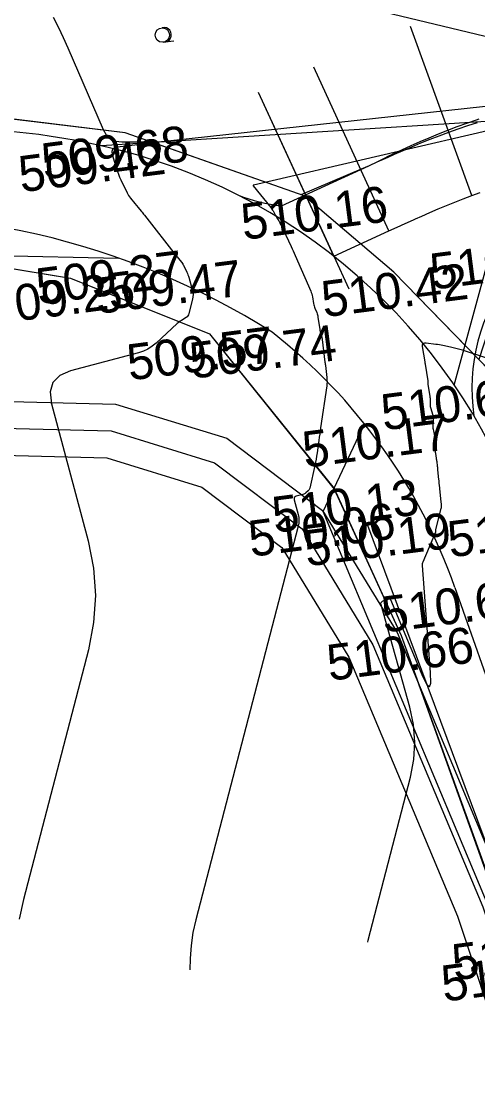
# Model space of a CAD drawing. Extents: x -636600 to -628587, y -1090963 to -1085869.
# Drawn here: x -629810.8 to -629785.5, y -1088281.1 to -1088221.3 of the extents above; entities that cross this region are included whole.
import ezdxf

# ---------------------------------------------------------------- set-up
doc = ezdxf.new("R2010")
doc.units = 0
for name, color, linetype in [('01_PARCELY_NÁVRH_PC', 7, 'Continuous'), ('07_OCH_P A POPISY TI', 7, 'Continuous'), ('07_SDĚLOVACÍ', 7, 'Continuous'), ('21', 7, 'Continuous'), ('37', 7, 'Continuous'), ('40', 7, 'Continuous'), ('42', 7, 'Continuous'), ('43', 7, 'Continuous'), ('55', 7, 'Continuous'), ('Ex_Major Contours', 7, 'Continuous'), ('Ex_Minor Contours', 7, 'Continuous'), ('HEKTOMETRY100', 7, 'Continuous'), ('HL_BODY', 7, 'Continuous'), ('koty_vše', 7, 'Continuous'), ('PARCELY_NÁVRH_SILNICE_ŽELEZNICE', 7, 'Continuous'), ('POLOMERY', 7, 'Continuous'), ('situace_osa', 7, 'Continuous'), ('situace_těleso', 7, 'Continuous'), ('situace_vozovka', 7, 'Continuous')]:
    doc.layers.add(name, color=color, linetype=linetype)

msp = doc.modelspace()

# ---------------------------------------------------------------- linework, layer by layer
at = {"layer": '01_PARCELY_NÁVRH_PC'}
msp.add_lwpolyline([(-629551.58, -1088240.262), (-629601.727, -1088242.629), (-629635.348, -1088243.598), (-629679.347, -1088241.153), (-629732.566, -1088236.715), (-629782.503, -1088234.434), (-629784.424, -1088237.042), (-629785.435, -1088240.119), (-629790.161, -1088235.258), (-629795.13, -1088231.027), (-629803.557, -1088228.06), (-629774.892, -1088224.927), (-629772.205, -1088225.989), (-629733.515, -1088229.245), (-629679.426, -1088232.452), (-629634.751, -1088236.313), (-629602.68, -1088235.29), (-629546.015, -1088230.686)], dxfattribs=at)
at = {"layer": '07_OCH_P A POPISY TI'}
for points in [[(-629847.269, -1088264.683), (-629844.364, -1088260.825), (-629838.598, -1088255.104), (-629833.155, -1088250.252), (-629827.297, -1088245.421), (-629823.827, -1088243.992), (-629815.8, -1088242.332), (-629805.599, -1088242.593), (-629799.419, -1088244.496), (-629794.113, -1088248.507), (-629789.973, -1088255.279), (-629783.813, -1088269.999), (-629778.663, -1088285.457), (-629773.362, -1088300.903), (-629767.441, -1088315.626), (-629761.903, -1088330.894), (-629756.977, -1088345.319), (-629751.708, -1088359.55), (-629746.637, -1088375.521), (-629745.137, -1088380.076)], [(-629847.269, -1088269.671), (-629842.097, -1088262.802), (-629836.542, -1088257.29), (-629831.201, -1088252.53), (-629825.737, -1088248.023), (-629822.944, -1088246.873), (-629815.531, -1088245.34), (-629806.088, -1088245.582), (-629800.806, -1088247.208), (-629796.375, -1088250.557), (-629792.652, -1088256.648), (-629786.624, -1088271.053), (-629781.505, -1088286.418), (-629776.174, -1088301.95), (-629770.244, -1088316.698), (-629764.733, -1088331.89), (-629759.803, -1088346.325), (-629754.546, -1088360.525), (-629749.492, -1088376.444), (-629748.295, -1088380.076)]]:
    msp.add_lwpolyline(points, dxfattribs=at)
at = {"layer": '07_SDĚLOVACÍ'}
msp.add_lwpolyline([(-629847.269, -1088267.177), (-629843.231, -1088261.814), (-629837.57, -1088256.197), (-629832.178, -1088251.391), (-629826.517, -1088246.722), (-629823.385, -1088245.433), (-629815.666, -1088243.836), (-629805.844, -1088244.087), (-629800.112, -1088245.852), (-629795.244, -1088249.532), (-629791.313, -1088255.963), (-629785.218, -1088270.526), (-629780.084, -1088285.937), (-629774.768, -1088301.426), (-629768.843, -1088316.162), (-629763.318, -1088331.392), (-629758.39, -1088345.822), (-629753.127, -1088360.038), (-629748.065, -1088375.983), (-629746.716, -1088380.076)], dxfattribs=at)
at = {"layer": '21'}
for p, q in [((-629805.077, -1088227.525), (-629815.906, -1088226.183)), ((-629795.13, -1088231.027), (-629805.077, -1088227.525)), ((-629790.161, -1088235.258), (-629795.13, -1088231.027)), ((-629818.167, -1088233.934), (-629808.104, -1088235.596)), ((-629808.104, -1088235.596), (-629800.386, -1088238.698)), ((-629781.274, -1088244.401), (-629790.161, -1088235.258)), ((-629800.386, -1088238.698), (-629793.462, -1088247.317)), ((-629793.462, -1088247.317), (-629789.745, -1088255.45)), ((-629789.745, -1088255.45), (-629764.961, -1088324.253))]:
    msp.add_line(p, q, dxfattribs=at)
at = {"layer": '37'}
msp.add_line((-629786.771, -1088252.779), (-629780.911, -1088269.448), dxfattribs=at)
for centre, radius, start, end in [((-629814.446, -1088263.294), 35.964, 77.08237, 94.99253), ((-629813.455, -1088259.746), 32.284, 20.18802, 77.39033), ((-629819.454, -1088274.3), 42.218, 57.7232, 96.37048), ((-629815.964, -1088262.946), 30.913, 19.20181, 51.94517)]:
    msp.add_arc(centre, radius, start, end, dxfattribs=at)
at = {"layer": '40'}
for p, q in [((-629779.524, -1088226.542), (-629806.407, -1088228.24)), ((-629786.793, -1088241.54), (-629784.692, -1088233.8))]:
    msp.add_line(p, q, dxfattribs=at)
at = {"layer": '42'}
for p, q in [((-629810.797, -1088215.879), (-629767.904, -1088226.351)), ((-629824.185, -1088234.102), (-629805.434, -1088234.477)), ((-629794.069, -1088248.554), (-629791.779, -1088243.693)), ((-629783.731, -1088273.319), (-629794.069, -1088248.554))]:
    msp.add_line(p, q, dxfattribs=at)
at = {"layer": '43'}
for p, q in [((-629802.855, -1088222.471), (-629802.359, -1088222.407)), ((-629802.954, -1088222.484), (-629802.855, -1088222.471))]:
    msp.add_line(p, q, dxfattribs=at)
msp.add_circle((-629803.005, -1088222.087), 0.4, dxfattribs=at)
msp.add_arc((-629802.906, -1088222.074), 0.4, 267.01242, 104.49803, dxfattribs=at)
at = {"layer": '55'}
msp.add_line((-629791.67, -1088249.174), (-629783.137, -1088272.134), dxfattribs=at)
at = {"layer": 'Ex_Major Contours'}
msp.add_lwpolyline([(-629783.91, -1088227.172), (-629797.942, -1088230.433), (-629797.956, -1088230.438), (-629797.962, -1088230.446), (-629797.962, -1088230.456), (-629797.954, -1088230.469), (-629796.983, -1088231.673), (-629796.948, -1088231.718), (-629796.915, -1088231.764), (-629796.884, -1088231.812), (-629796.856, -1088231.862), (-629796.734, -1088232.079), (-629796.711, -1088232.12), (-629796.688, -1088232.161), (-629796.665, -1088232.202), (-629796.641, -1088232.243), (-629796.545, -1088232.408), (-629796.523, -1088232.448), (-629796.501, -1088232.488), (-629796.48, -1088232.529), (-629796.459, -1088232.57), (-629796.379, -1088232.735), (-629796.359, -1088232.776), (-629796.339, -1088232.817), (-629796.319, -1088232.859), (-629796.3, -1088232.9), (-629795.851, -1088233.84), (-629795.793, -1088233.962), (-629795.736, -1088234.086), (-629795.68, -1088234.21), (-629795.626, -1088234.334), (-629794.767, -1088236.313), (-629794.736, -1088236.392), (-629794.71, -1088236.471), (-629794.688, -1088236.552), (-629794.671, -1088236.634), (-629794.604, -1088237.008), (-629794.591, -1088237.073), (-629794.574, -1088237.137), (-629794.554, -1088237.2), (-629794.531, -1088237.262), (-629794.432, -1088237.509), (-629794.409, -1088237.571), (-629794.39, -1088237.634), (-629794.374, -1088237.698), (-629794.363, -1088237.763), (-629794.264, -1088238.45), (-629794.256, -1088238.496), (-629794.247, -1088238.542), (-629794.235, -1088238.588), (-629794.223, -1088238.633), (-629794.167, -1088238.813), (-629794.155, -1088238.859), (-629794.144, -1088238.905), (-629794.135, -1088238.951), (-629794.129, -1088238.997), (-629793.978, -1088240.256), (-629793.976, -1088240.273), (-629793.974, -1088240.29), (-629793.971, -1088240.307), (-629793.968, -1088240.324), (-629793.956, -1088240.391), (-629793.953, -1088240.408), (-629793.951, -1088240.425), (-629793.948, -1088240.442), (-629793.946, -1088240.459), (-629793.872, -1088241.123), (-629793.863, -1088241.239), (-629793.861, -1088241.355), (-629793.867, -1088241.471), (-629793.88, -1088241.587), (-629794.218, -1088243.918), (-629794.243, -1088244.092), (-629794.268, -1088244.266), (-629794.293, -1088244.44), (-629794.318, -1088244.613), (-629794.416, -1088245.308), (-629794.442, -1088245.482), (-629794.472, -1088245.655), (-629794.505, -1088245.827), (-629794.541, -1088245.998), (-629794.823, -1088247.259), (-629794.835, -1088247.301), (-629794.854, -1088247.341), (-629794.879, -1088247.377), (-629794.909, -1088247.409), (-629795.042, -1088247.533), (-629795.077, -1088247.561), (-629795.114, -1088247.585), (-629795.154, -1088247.604), (-629795.196, -1088247.618), (-629795.572, -1088247.718), (-629795.637, -1088247.745), (-629795.678, -1088247.787), (-629795.694, -1088247.843), (-629795.686, -1088247.913), (-629795.468, -1088248.731), (-629795.436, -1088248.893), (-629795.425, -1088249.055), (-629795.435, -1088249.217), (-629795.467, -1088249.379), (-629801.145, -1088271.251), (-629801.304, -1088271.965), (-629801.412, -1088272.685), (-629801.468, -1088273.41), (-629801.473, -1088274.023)], dxfattribs=at)
at = {"layer": 'Ex_Minor Contours'}
for points in [[(-629809.065, -1088221.103), (-629808.778, -1088221.662), (-629808.506, -1088222.229), (-629808.249, -1088222.803), (-629806.295, -1088227.33), (-629806.118, -1088227.632), (-629805.884, -1088227.848), (-629805.594, -1088227.978), (-629805.246, -1088228.021), (-629803.723, -1088228.023), (-629803.449, -1088228.029), (-629803.357, -1088228.045), (-629803.447, -1088228.072), (-629803.719, -1088228.109), (-629805.515, -1088228.318), (-629805.675, -1088228.361), (-629805.773, -1088228.443), (-629805.81, -1088228.566), (-629805.786, -1088228.729), (-629805.551, -1088229.514), (-629805.501, -1088229.671), (-629805.445, -1088229.825), (-629805.383, -1088229.976), (-629805.314, -1088230.126), (-629804.961, -1088230.859), (-629804.921, -1088230.936), (-629804.877, -1088231.01), (-629804.828, -1088231.081), (-629804.775, -1088231.15), (-629804.533, -1088231.444), (-629804.443, -1088231.553), (-629804.354, -1088231.662), (-629804.176, -1088231.88), (-629804.131, -1088231.934), (-629804.087, -1088231.989), (-629804.043, -1088232.044), (-629804, -1088232.099), (-629802.236, -1088234.358), (-629802.225, -1088234.373), (-629802.213, -1088234.387), (-629802.201, -1088234.402), (-629802.189, -1088234.417), (-629801.873, -1088234.809), (-629801.869, -1088234.814), (-629801.866, -1088234.819), (-629801.862, -1088234.824), (-629801.859, -1088234.83), (-629801.846, -1088234.851), (-629801.84, -1088234.862), (-629801.835, -1088234.873), (-629801.643, -1088235.269), (-629801.611, -1088235.337), (-629801.583, -1088235.407), (-629801.558, -1088235.477), (-629801.535, -1088235.549), (-629801.341, -1088236.224), (-629801.311, -1088236.361), (-629801.299, -1088236.498), (-629801.306, -1088236.635), (-629801.331, -1088236.773), (-629801.528, -1088237.569), (-629801.552, -1088237.637), (-629801.587, -1088237.696), (-629801.633, -1088237.747), (-629801.691, -1088237.79), (-629801.946, -1088237.943), (-629802.009, -1088237.983), (-629802.069, -1088238.026), (-629802.127, -1088238.072), (-629802.183, -1088238.121), (-629803.347, -1088239.202), (-629803.568, -1088239.383), (-629803.806, -1088239.534), (-629804.06, -1088239.655), (-629804.332, -1088239.744), (-629808.099, -1088240.746), (-629808.706, -1088241.004), (-629809.085, -1088241.394), (-629809.236, -1088241.917), (-629809.158, -1088242.572), (-629807.131, -1088250.2), (-629806.829, -1088251.713), (-629806.726, -1088253.225), (-629806.821, -1088254.739), (-629807.114, -1088256.252), (-629810.713, -1088270.115), (-629810.959, -1088271.221)], [(-629791.601, -1088272.498), (-629791.577, -1088272.387), (-629789.224, -1088263.325), (-629789.036, -1088262.35), (-629788.98, -1088261.376), (-629789.056, -1088260.404), (-629789.263, -1088259.433), (-629790.859, -1088253.75), (-629790.869, -1088253.685), (-629790.858, -1088253.627), (-629790.826, -1088253.578), (-629790.774, -1088253.536), (-629790.525, -1088253.388), (-629790.467, -1088253.363), (-629790.418, -1088253.365), (-629790.377, -1088253.393), (-629790.345, -1088253.447), (-629788.597, -1088257.623), (-629788.342, -1088258.154), (-629788.176, -1088258.312), (-629788.1, -1088258.096), (-629788.114, -1088257.507), (-629788.563, -1088251.566), (-629788.564, -1088251.511), (-629788.558, -1088251.457), (-629788.546, -1088251.404), (-629788.527, -1088251.352), (-629787.823, -1088249.7), (-629787.822, -1088249.695), (-629787.82, -1088249.69), (-629787.819, -1088249.685), (-629787.819, -1088249.679), (-629787.817, -1088249.652), (-629787.817, -1088249.635), (-629787.817, -1088249.607), (-629787.816, -1088249.601), (-629787.816, -1088249.594), (-629787.815, -1088249.588), (-629787.813, -1088249.582), (-629787.517, -1088248.383), (-629787.511, -1088248.353), (-629787.507, -1088248.323), (-629787.505, -1088248.293), (-629787.505, -1088248.262), (-629787.512, -1088248.14), (-629787.514, -1088248.109), (-629787.516, -1088248.079), (-629787.519, -1088248.048), (-629787.522, -1088248.018), (-629787.599, -1088247.294), (-629787.603, -1088247.253), (-629787.607, -1088247.211), (-629787.611, -1088247.17), (-629787.615, -1088247.128), (-629787.629, -1088246.962), (-629787.633, -1088246.921), (-629787.637, -1088246.879), (-629787.641, -1088246.838), (-629787.645, -1088246.796), (-629787.704, -1088246.226), (-629787.709, -1088246.174), (-629787.715, -1088246.121), (-629787.721, -1088246.069), (-629787.727, -1088246.017), (-629787.753, -1088245.808), (-629787.76, -1088245.756), (-629787.767, -1088245.704), (-629787.775, -1088245.652), (-629787.783, -1088245.6), (-629787.824, -1088245.345), (-629787.833, -1088245.286), (-629787.839, -1088245.226), (-629787.843, -1088245.165), (-629787.844, -1088245.105), (-629787.845, -1088244.667), (-629787.847, -1088244.593), (-629787.853, -1088244.52), (-629787.863, -1088244.447), (-629787.877, -1088244.375), (-629787.94, -1088244.084), (-629787.953, -1088244.014), (-629787.961, -1088243.942), (-629787.964, -1088243.871), (-629787.962, -1088243.799), (-629787.945, -1088243.51), (-629787.944, -1088243.438), (-629787.949, -1088243.367), (-629787.959, -1088243.297), (-629787.976, -1088243.227), (-629788.097, -1088242.806), (-629788.11, -1088242.755), (-629788.119, -1088242.704), (-629788.123, -1088242.652), (-629788.124, -1088242.6), (-629788.12, -1088242.389), (-629788.12, -1088242.337), (-629788.122, -1088242.284), (-629788.127, -1088242.232), (-629788.134, -1088242.18), (-629788.242, -1088241.49), (-629788.244, -1088241.474), (-629788.245, -1088241.459), (-629788.246, -1088241.444), (-629788.247, -1088241.428), (-629788.247, -1088241.366), (-629788.247, -1088241.351), (-629788.248, -1088241.335), (-629788.249, -1088241.32), (-629788.252, -1088241.304), (-629788.399, -1088240.378), (-629788.401, -1088240.367), (-629788.402, -1088240.356), (-629788.403, -1088240.346), (-629788.404, -1088240.335), (-629788.408, -1088240.292), (-629788.409, -1088240.282), (-629788.41, -1088240.271), (-629788.411, -1088240.26), (-629788.413, -1088240.25), (-629788.554, -1088239.391), (-629788.557, -1088239.287), (-629788.524, -1088239.218), (-629788.455, -1088239.183), (-629788.352, -1088239.182), (-629787.817, -1088239.256), (-629787.721, -1088239.27), (-629787.624, -1088239.286), (-629787.528, -1088239.303), (-629787.432, -1088239.322), (-629787.007, -1088239.408), (-629786.932, -1088239.424), (-629786.857, -1088239.442), (-629786.783, -1088239.46), (-629786.709, -1088239.48), (-629786.273, -1088239.604), (-629786.268, -1088239.606), (-629786.263, -1088239.608), (-629786.254, -1088239.615), (-629786.25, -1088239.618), (-629786.245, -1088239.62), (-629782.907, -1088240.706)]]:
    msp.add_lwpolyline(points, dxfattribs=at)
at = {"layer": 'HEKTOMETRY100'}
msp.add_lwpolyline([(-629794.32, -1088232.557), (-629792.651, -1088236.192)], dxfattribs=at)
at = {"layer": 'HL_BODY'}
for points in [[(-629785.826, -1088231.011), (-629789.227, -1088221.607)], [(-629790.425, -1088232.969), (-629794.597, -1088223.881)], [(-629793.486, -1088234.374), (-629797.658, -1088225.286)]]:
    msp.add_lwpolyline(points, dxfattribs=at)
at = {"layer": 'PARCELY_NÁVRH_SILNICE_ŽELEZNICE'}
msp.add_lwpolyline([(-629731.357, -1088380.076), (-629777.322, -1088254.056), (-629781.274, -1088244.401), (-629790.161, -1088235.258), (-629795.13, -1088231.027), (-629805.077, -1088227.525), (-629815.829, -1088226.234), (-629831.608, -1088225.366), (-629836.322, -1088232.938), (-629818.167, -1088233.934), (-629808.104, -1088235.596), (-629800.386, -1088238.698), (-629793.474, -1088247.29), (-629789.745, -1088255.45), (-629745.097, -1088380.076)], dxfattribs=at)
at = {"layer": 'POLOMERY'}
for points in [[(-629785.826, -1088231.011), (-629789.227, -1088221.607)], [(-629790.425, -1088232.969), (-629794.597, -1088223.881)], [(-629794.468, -1088232.235), (-629797.658, -1088225.286)]]:
    msp.add_lwpolyline(points, dxfattribs=at)
at = {"layer": 'situace_osa'}
msp.add_lwpolyline([(-629793.486, -1088234.374), (-629790.425, -1088232.969), (-629789.971, -1088232.761), (-629789.516, -1088232.553), (-629789.06, -1088232.347), (-629788.94, -1088232.293), (-629788.604, -1088232.143), (-629788.146, -1088231.942), (-629787.687, -1088231.745), (-629787.225, -1088231.553), (-629786.761, -1088231.366), (-629786.295, -1088231.185), (-629785.826, -1088231.011), (-629785.354, -1088230.845)], dxfattribs=at)
at = {"layer": 'situace_těleso'}
for p, q in [((-629786.645, -1088227.188), (-629787.174, -1088227.389)), ((-629786.113, -1088226.997), (-629786.645, -1088227.188)), ((-629785.582, -1088226.816), (-629786.113, -1088226.997)), ((-629785.434, -1088226.767), (-629785.582, -1088226.816)), ((-629788.208, -1088227.81), (-629788.712, -1088228.027)), ((-629787.696, -1088227.596), (-629788.208, -1088227.81)), ((-629787.174, -1088227.389), (-629787.696, -1088227.596)), ((-629789.206, -1088228.248), (-629789.693, -1088228.471)), ((-629788.712, -1088228.027), (-629789.206, -1088228.248)), ((-629790.645, -1088228.921), (-629791.105, -1088229.144)), ((-629790.519, -1088228.861), (-629790.645, -1088228.921)), ((-629790.171, -1088228.695), (-629790.519, -1088228.861)), ((-629789.693, -1088228.471), (-629790.171, -1088228.695)), ((-629791.96, -1088229.533), (-629795.309, -1088230.964)), ((-629791.53, -1088229.349), (-629791.96, -1088229.533)), ((-629791.105, -1088229.144), (-629791.53, -1088229.349))]:
    msp.add_line(p, q, dxfattribs=at)
at = {"layer": 'situace_vozovka'}
msp.add_lwpolyline([(-629796.395, -1088231.584), (-629791.99, -1088229.561), (-629791.532, -1088229.351), (-629791.069, -1088229.14), (-629790.6, -1088228.928), (-629790.473, -1088228.87), (-629790.122, -1088228.714), (-629789.639, -1088228.502), (-629789.148, -1088228.291), (-629788.649, -1088228.083), (-629788.142, -1088227.879), (-629787.626, -1088227.679), (-629787.102, -1088227.484), (-629786.571, -1088227.297), (-629786.037, -1088227.119), (-629785.504, -1088226.951)], dxfattribs=at)
for centre, start, end in [((-629795.124, -1088221.413), 249.06922, 262.87739), ((-629775.573, -1088241.695), 95.11298, 188.70545)]:
    msp.add_arc(centre, 10.25, start, end, dxfattribs=at)

# ---------------------------------------------------------------- texts
at = {"layer": 'koty_vše'}
for s, p in [('509.68', (-629809.578, -1088230.119)), ('509.42', (-629810.853, -1088230.827)), ('510.16', (-629798.499, -1088233.476)), ('510.14', (-629788.006, -1088236.242)), ('509.27', (-629809.881, -1088237.064)), ('509.47', (-629806.607, -1088237.592)), ('510.42', (-629794.037, -1088237.772)), ('509.25', (-629812.55, -1088238.184)), ('509.57', (-629804.832, -1088241.286)), ('509.74', (-629801.356, -1088241.192)), ('510.62', (-629790.724, -1088244.062)), ('510.17', (-629795.094, -1088246.135)), ('510.13', (-629796.776, -1088249.759)), ('510.06', (-629798.086, -1088251.086)), ('510.82', (-629787.03, -1088251.119)), ('510.19', (-629794.992, -1088251.617)), ('510.68', (-629790.702, -1088255.3)), ('510.66', (-629793.731, -1088257.978)), ('510.91', (-629786.787, -1088274.619)), ('510.91', (-629787.38, -1088275.804))]:
    msp.add_text(s, height=2, rotation=7.31727, dxfattribs=at).set_placement(p)

doc.saveas('drawing.dxf')
